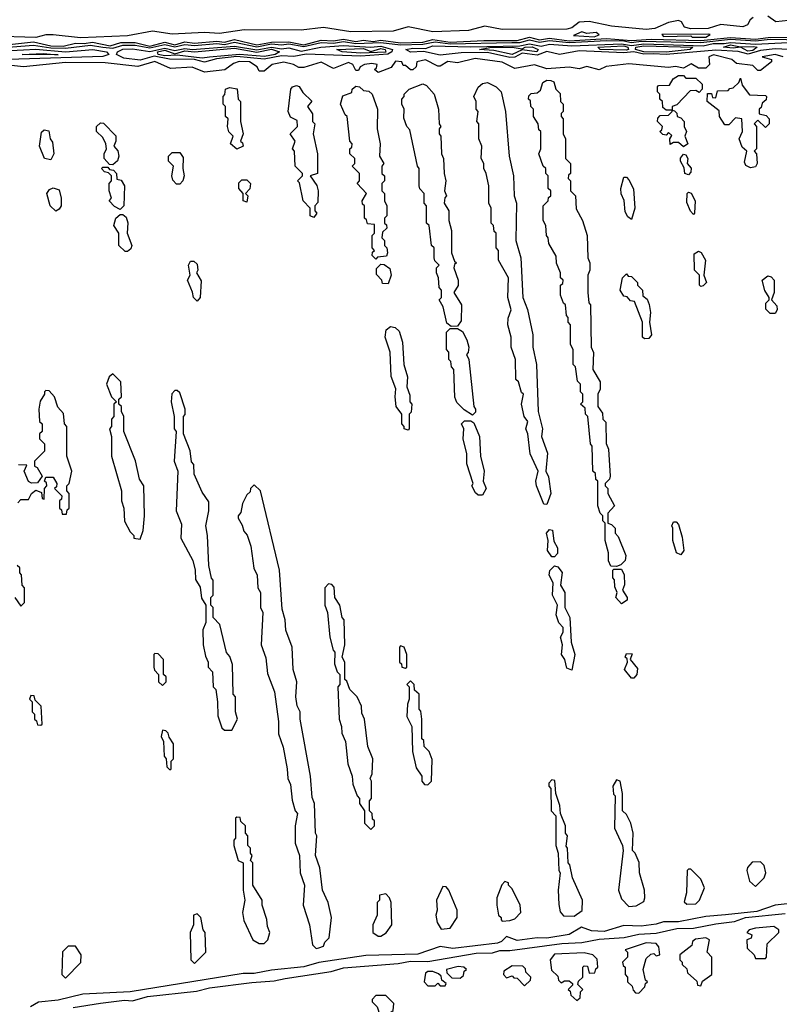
# Model space of a CAD drawing. Extents: x 2737310 to 2869991, y 870230 to 1012730.
# Tile 297 of 479: x 2781530 to 2784591, y 963295 to 967265. Entities that reach past the tile are written whole.
import ezdxf

# ---------------------------------------------------------------- set-up
doc = ezdxf.new("R2010")
doc.units = 0

msp = doc.modelspace()

# ---------------------------------------------------------------- linework, layer by layer
at = {"layer": '0CON02XD'}
for points in [[(2784485.9, 967274.1), (2784473.3, 967265), (2784463.3, 967245), (2784443.9, 967236.1), (2784356.1, 967246.1), (2784305, 967229.5), (2784235, 967228.1), (2784208.8, 967235), (2784197.1, 967257.1), (2784185, 967262), (2784145, 967253.3), (2784089.7, 967230.3), (2784055, 967225.8), (2783915, 967239.2), (2783825, 967257.5), (2783785, 967255.7), (2783755, 967232.5), (2783735, 967226.9), (2783475, 967225.8), (2783405, 967238.6), (2783338.3, 967221.7), (2783195, 967215.7), (2783095, 967236), (2783035, 967219.2), (2782865, 967215.7), (2782755, 967234), (2782665, 967223.1), (2782435, 967223.8), (2782335, 967210), (2782275, 967214.2), (2782145, 967207.1), (2782065, 967218.8), (2781965, 967200.8), (2781775, 967192), (2781665, 967204), (2781635, 967203.8), (2781595, 967193.8), (2781418.3, 967198.3)], [(2784955, 967266.2), (2784775, 967254), (2784654.1, 967264.1), (2784577, 967257), (2784545, 967280)], [(2781465, 967162.5), (2781585, 967176.2), (2781655, 967160.3), (2781705, 967158.7), (2781755, 967170.5), (2781789.2, 967169.2), (2781824, 967174), (2781895, 967160), (2781937.2, 967172.8), (2781995, 967173.1), (2782055, 967159), (2782115, 967174.3), (2782155, 967164.3), (2782195, 967176.5), (2782235, 967170), (2782325, 967179.2), (2782355, 967174.3), (2782395, 967185.6), (2782485, 967163.7), (2782545, 967174.5), (2782615, 967176.5), (2782675, 967163.8), (2782745, 967183.1), (2782795, 967179.4), (2782835, 967187.3), (2782885, 967177.6), (2782915, 967183.3), (2782955, 967177.3), (2782985, 967183.1), (2783065, 967171.9), (2783155, 967174.8), (2783195, 967184.8), (2783265, 967174.2), (2783400.9, 967180.9), (2783535, 967180.8), (2783585, 967194.7), (2783625, 967183.4), (2783665, 967191.1), (2783745, 967180.2), (2783895, 967188.9), (2783995, 967181.5), (2784075, 967186.5), (2784275, 967181.6), (2784395, 967194), (2784495, 967187.3), (2784546.3, 967193.7), (2785215, 967197.6)], [(2783845, 967196.7), (2783865, 967203.8), (2783853, 967213), (2783815, 967210), (2783795, 967216.2), (2783761.7, 967201.7), (2783845, 967196.7)], [(2784295, 967194.7), (2784312.5, 967205), (2784305, 967207.1), (2784117.5, 967205), (2784125, 967197.5), (2784235, 967200), (2784240, 967195), (2784295, 967194.7)], [(2781467.2, 967152.8), (2781585, 967163.1), (2781655, 967151.2), (2781715, 967150.5), (2781815, 967162.2), (2781865.2, 967154.8), (2781905, 967150), (2781945, 967162.3), (2781995, 967162.9), (2782055, 967151.4), (2782115, 967164.8), (2782155, 967155.2), (2782195, 967165.3), (2782235, 967160.6), (2782325, 967169), (2782355, 967165.7), (2782395, 967174.4), (2782485, 967156.3), (2782545, 967167.3), (2782585, 967163.7), (2782615, 967168.5), (2782675, 967156.9), (2782745, 967172.7), (2782795, 967170.5), (2782835, 967176.7), (2782885, 967169.8), (2782985, 967173), (2783065, 967163.7), (2783155, 967167.1), (2783204.3, 967175.7), (2783265, 967167.7), (2783513.6, 967173.6), (2783545, 967173), (2783585, 967183.6), (2783625, 967174.4), (2783665, 967181.9), (2783745, 967172.9), (2783895, 967180.7), (2783965, 967179.8), (2783995, 967173.7), (2784035, 967179.2), (2784275, 967173.9), (2784395, 967186.3), (2784495, 967179.5), (2784555, 967186.6), (2784753.1, 967183.1)], [(2782275, 967094.6), (2782235, 967104.1), (2782133.5, 967106.5), (2782072.2, 967117.8), (2782015, 967102.6), (2781949.9, 967109.9), (2781920, 967125), (2781924.4, 967135), (2781945, 967146), (2781985, 967148.3), (2782055, 967137.5), (2782115, 967150.7), (2782155, 967141), (2782195, 967149.6), (2782225, 967145.2), (2782395, 967159), (2782485, 967143.5), (2782545, 967154.4), (2782585, 967148.1), (2782615, 967151.9), (2782665, 967137.7), (2782743.3, 967155), (2782835, 967161.3), (2782945, 967153.8), (2782985, 967158.5), (2783032, 967145), (2783030, 967135), (2783013.9, 967126.1), (2782905, 967118.6), (2782684, 967126), (2782635, 967117.5), (2782585, 967119.4), (2782515, 967106.7), (2782405, 967117), (2782322.9, 967107.1), (2782275, 967094.6)], [(2783505, 967112.5), (2783415, 967132.3), (2783308.8, 967131.2), (2783225, 967122.4), (2783157.3, 967137.3), (2783105, 967134.1), (2783086.2, 967145), (2783115, 967150.9), (2783165, 967148.8), (2783195, 967160.2), (2783345, 967156.1), (2783545, 967160), (2783585, 967167.6), (2783632, 967158), (2783665, 967166), (2783755, 967160.2), (2783955, 967168.4), (2783995, 967160.6), (2784045, 967167.6), (2784285, 967160.4), (2784325, 967169.1), (2784369, 967169), (2784395, 967172.8), (2784495, 967166.1), (2784625, 967172.9)], [(2783515, 967124.7), (2783440.7, 967140.7), (2783382.5, 967145), (2783425, 967152.5), (2783515, 967154.1), (2783555, 967147.5), (2783566.7, 967155), (2783594.7, 967155.3), (2783618.8, 967145), (2783613.8, 967136.2), (2783555, 967143.8), (2783515, 967124.7)], [(2783975, 967142.9), (2783870, 967145), (2783860, 967155), (2783965, 967159.5), (2783980.8, 967155), (2783983.8, 967145), (2783975, 967142.9)], [(2784135, 967134.8), (2784045, 967135.4), (2784012, 967145), (2784012.5, 967155), (2784045, 967160.2), (2784242.5, 967155), (2784232.5, 967145), (2784135, 967134.8)], [(2784465, 967138.2), (2784435, 967154), (2784405, 967150.4), (2784366.2, 967155), (2784395, 967164.2), (2784435, 967155.5), (2784487, 967157), (2784502.5, 967155), (2784485, 967141.6), (2784465, 967138.2)], [(2781413.3, 967136.7), (2781545, 967143.1), (2781595, 967146.5), (2781715, 967136.2), (2781824.8, 967145.2), (2781880, 967135), (2781889.2, 967125), (2781865, 967117.5), (2781485, 967104.8)], [(2781685, 967123.5), (2781540, 967125), (2781625, 967128.6), (2781685, 967123.5)], [(2782265, 967110.4), (2782165, 967122.2), (2782115, 967119.4), (2782088, 967125), (2782085.7, 967135), (2782115, 967142.8), (2782155, 967128.1), (2782195, 967140), (2782233.8, 967136.2), (2782395, 967150.5), (2782485, 967134), (2782545, 967146.7), (2782576.7, 967135), (2782560, 967125), (2782516.9, 967116.9), (2782415.2, 967124.8), (2782295, 967114), (2782265, 967110.4)], [(2782905, 967130.7), (2782830, 967135), (2782807.5, 967145), (2782915, 967149.1), (2782945, 967136.7), (2782985, 967148.8), (2783002.5, 967145), (2783005, 967134.7), (2782905, 967130.7)], [(2784735, 967140), (2784575, 967147.5), (2784515, 967141.6), (2784466.4, 967126.4), (2784425, 967137.1), (2784335, 967142.9), (2784135, 967124.7), (2784083, 967127), (2784045, 967126.1), (2784005, 967135.8), (2783965, 967131), (2783785, 967140), (2783705, 967125.2), (2783655, 967136.5), (2783615, 967121.8), (2783555, 967130.5), (2783525, 967114.6), (2783505, 967112.5)], [(2784607.5, 967115), (2784575, 967125.4), (2784522.5, 967115), (2784560, 967105), (2784560, 967095), (2784515, 967060), (2784505, 967060), (2784485, 967080), (2784418.3, 967088.3), (2784400, 967105), (2784326.1, 967123.9), (2784306.7, 967115), (2784310, 967085), (2784295, 967070)], [(2784295, 967070), (2784265, 967070), (2784236.7, 967086.7), (2784205, 967070), (2784173, 967077), (2784145, 967072.5), (2783985, 967086.7), (2783893.3, 967076.7), (2783865, 967062.5), (2783815, 967076.7), (2783785, 967066.7), (2783745, 967073.3), (2783655, 967066.7), (2783605, 967083.8), (2783525, 967068), (2783475, 967093.8), (2783365, 967108.9), (2783295, 967091.2), (2783255, 967096.9), (2783225, 967077.5), (2783215, 967077.5), (2783165, 967103.8), (2783130, 967095), (2783127.5, 967075), (2783115, 967062.5), (2783105, 967062.5), (2783085, 967080), (2783075, 967080), (2783070, 967095), (2783045, 967097.5), (2783027, 967073), (2782975, 967052.5), (2782960, 967065), (2782968.3, 967071.7), (2782970, 967085), (2782948.8, 967088.8), (2782920, 967085), (2782902.5, 967075), (2782895, 967060), (2782885, 967060), (2782872.5, 967085), (2782855, 967093.3), (2782795, 967068.8), (2782745, 967093.8), (2782675, 967072.5), (2782655, 967072.5), (2782633.3, 967085), (2782595, 967094.2), (2782547.5, 967085), (2782515, 967057.5), (2782495, 967057.5), (2782487.5, 967075), (2782456.7, 967095), (2782415, 967097.3), (2782391.4, 967088.6), (2782356.4, 967063.6), (2782275, 967053.8), (2782225, 967074.2), (2782138.3, 967068.3), (2782075, 967096.9), (2782006.7, 967076.7), (2781875, 967091.9), (2781715, 967092.3), (2781545, 967075.7), (2781435, 967087.7)], [(2784205, 966752.5), (2784185, 966770), (2784165, 966770), (2784151.7, 966761.7), (2784150, 966785), (2784158.3, 966798.3), (2784145, 966810), (2784135, 966800), (2784121.7, 966801.7), (2784110, 966815), (2784118.3, 966821.7), (2784120, 966835), (2784100, 966855), (2784101.7, 966868.3), (2784111.7, 966878.3), (2784145, 966880), (2784160, 966895), (2784160, 966900), (2784135, 966900), (2784121.7, 966911.7), (2784120, 966935), (2784110, 966945), (2784110, 966965), (2784100, 966975), (2784100, 966995), (2784105, 967000), (2784148.3, 967001.7), (2784163.6, 967026.4), (2784185, 967040), (2784205, 967040), (2784215, 967030), (2784255, 967030), (2784280, 967005), (2784280, 966985), (2784268.3, 966971.7), (2784255, 966980), (2784231.7, 966978.3), (2784178.3, 966921.7), (2784160, 966915), (2784160, 966900), (2784168.3, 966898.3), (2784178.3, 966888.3), (2784180, 966875), (2784195, 966870), (2784207.5, 966855), (2784207.5, 966835), (2784217.5, 966815), (2784210, 966795), (2784222.5, 966765), (2784205, 966752.5)], [(2782715, 966467.5), (2782700, 966475), (2782700, 966505), (2782672.5, 966535), (2782657.5, 966607.5), (2782650, 966615), (2782670, 966635), (2782670, 966645), (2782640, 966675), (2782637.5, 966735), (2782630, 966745), (2782640, 966775), (2782620, 966805), (2782650, 966835), (2782648.3, 966858.3), (2782621.7, 966871.7), (2782612.5, 966895), (2782622.5, 966985), (2782630, 966995), (2782645, 967000), (2782656.4, 966996.4), (2782671.7, 966971.7), (2782707, 966937), (2782690, 966915), (2782710, 966885), (2782710, 966855), (2782720, 966845), (2782712.5, 966805), (2782730, 966725), (2782730, 966645), (2782700, 966635), (2782727, 966597), (2782732.5, 966575), (2782731.7, 966528.3), (2782720, 966515), (2782720, 966495), (2782727.5, 966485), (2782715, 966467.5)], [(2782965, 966300), (2782950, 966315), (2782951.7, 966328.3), (2782960, 966335), (2782950, 966345), (2782950, 966395), (2782960, 966405), (2782960, 966440), (2782931.7, 966441.7), (2782928.3, 966458.3), (2782920, 966465), (2782920, 966515), (2782911.7, 966521.7), (2782910, 966535), (2782927.5, 966565), (2782890, 966605), (2782900, 966615), (2782900, 966645), (2782870, 966675), (2782880, 966685), (2782880, 966705), (2782860, 966725), (2782860, 966745), (2782868.3, 966751.7), (2782870, 966765), (2782860, 966775), (2782850, 966875), (2782841.7, 966881.7), (2782822.5, 966925), (2782831.7, 966958.3), (2782868.3, 966971.7), (2782870, 966985), (2782885, 966997.5), (2782900, 966995), (2782915, 966980), (2782937, 966977), (2782950, 966965), (2782972.5, 966905), (2782970, 966825), (2782982.5, 966765), (2782980, 966715), (2782997.5, 966685), (2782990, 966675), (2782990, 966645), (2783000, 966635), (2783000, 966615), (2782990, 966605), (2782990, 966575), (2783000, 966565), (2783000, 966535), (2783010, 966515), (2783010, 966475), (2783000, 966465), (2783000, 966445), (2783008.3, 966438.3), (2783010, 966425), (2782991.7, 966408.3), (2782990, 966385), (2783000, 966375), (2783000, 966355), (2783010, 966345), (2783012.5, 966325), (2783008.3, 966311.7), (2782972.5, 966307.5), (2782965, 966300)], [(2783268.3, 966028.3), (2783251.7, 966041.7), (2783237, 966107), (2783220, 966135), (2783230, 966145), (2783230, 966175), (2783220, 966185), (2783217.5, 966225), (2783210, 966245), (2783210, 966265), (2783220, 966275), (2783203, 966293), (2783200, 966305), (2783200, 966345), (2783190, 966355), (2783180, 966435), (2783170, 966445), (2783170, 966515), (2783160, 966525), (2783160, 966565), (2783143, 966583), (2783140, 966595), (2783140, 966665), (2783132.5, 966675), (2783101.7, 966821.7), (2783090, 966835), (2783078.3, 966868.3), (2783080, 966905), (2783070, 966925), (2783070, 966945), (2783080, 966955), (2783080, 966965), (2783100, 966985), (2783155, 967006.7), (2783169.3, 966999.3), (2783200, 966965), (2783217.5, 966905), (2783220, 966845), (2783227.5, 966835), (2783220, 966825), (2783220, 966805), (2783227.5, 966795), (2783230, 966725), (2783237.5, 966705), (2783240, 966645), (2783247.5, 966615), (2783242.5, 966575), (2783250, 966555), (2783243, 966547), (2783240, 966525), (2783260, 966495), (2783260, 966455), (2783270, 966415), (2783270, 966325), (2783281.7, 966291.7), (2783290, 966285), (2783281.7, 966278.3), (2783280, 966265), (2783297.5, 966215), (2783297, 966193), (2783280, 966165), (2783310, 966115), (2783309.3, 966050.7), (2783295, 966030), (2783268.3, 966028.3)], [(2783655, 965310), (2783641.7, 965311.7), (2783612.5, 965385), (2783610, 965405), (2783620, 965445), (2783586.7, 965515), (2783577.5, 965595), (2783570, 965615), (2783577.5, 965645), (2783562.5, 965665), (2783552.5, 965715), (2783560, 965755), (2783551.7, 965761.7), (2783540, 965805), (2783530, 965815), (2783527.5, 965895), (2783510, 965945), (2783510, 965985), (2783497.5, 966035), (2783498.3, 966061.7), (2783510, 966095), (2783497.5, 966145), (2783500, 966225), (2783460, 966295), (2783460, 966335), (2783450, 966345), (2783450, 966405), (2783441.7, 966411.7), (2783440, 966435), (2783430, 966445), (2783430, 966505), (2783420, 966525), (2783420, 966595), (2783410, 966645), (2783400, 966665), (2783400, 966685), (2783390, 966705), (2783392.5, 966755), (2783380, 966785), (2783380, 966845), (2783372.5, 966855), (2783377.5, 966895), (2783370, 966905), (2783370, 966935), (2783360, 966955), (2783377, 966993), (2783395, 967007.5), (2783415, 967012.5), (2783450, 966995), (2783470, 966975), (2783487.5, 966895), (2783502.5, 966715), (2783520, 966635), (2783522.5, 966555), (2783532.5, 966525), (2783530, 966375), (2783550, 966305), (2783557.5, 966145), (2783577, 966097), (2783597.5, 965995), (2783597.5, 965945), (2783612.5, 965875), (2783620, 965685), (2783637.5, 965615), (2783632.5, 965585), (2783657, 965517), (2783650, 965445), (2783661.7, 965421.7), (2783670, 965355), (2783655, 965310)], [(2783935, 965060), (2783911.7, 965061.7), (2783903, 965083), (2783902.5, 965115), (2783890, 965165), (2783890, 965235), (2783880, 965245), (2783880, 965265), (2783870, 965275), (2783860, 965305), (2783860, 965405), (2783851.7, 965411.7), (2783850, 965435), (2783840, 965445), (2783837.5, 965545), (2783830, 965555), (2783820, 965665), (2783810, 965675), (2783808.3, 965698.3), (2783790, 965715), (2783800, 965725), (2783800, 965755), (2783790, 965765), (2783790, 965795), (2783778.3, 965808.3), (2783770, 965865), (2783760, 965875), (2783760, 965935), (2783750, 965955), (2783750, 966035), (2783740, 966045), (2783740, 966065), (2783733, 966073), (2783730, 966115), (2783721.7, 966121.7), (2783710, 966155), (2783710, 966195), (2783718.3, 966201.7), (2783720, 966215), (2783710, 966225), (2783710, 966245), (2783693, 966283), (2783691.7, 966311.7), (2783663, 966363), (2783660, 966385), (2783652.5, 966395), (2783650, 966435), (2783640, 966455), (2783640, 966515), (2783660, 966535), (2783661.7, 966548.3), (2783670, 966555), (2783670, 966575), (2783660, 966585), (2783660, 966635), (2783650, 966645), (2783650, 966665), (2783640, 966675), (2783622.5, 966725), (2783630, 966745), (2783630, 966815), (2783621.7, 966821.7), (2783620, 966845), (2783600, 966875), (2783600, 966905), (2783590, 966915), (2783588.3, 966938.3), (2783580, 966945), (2783581.7, 966958.3), (2783591.7, 966968.3), (2783615, 966970), (2783628.3, 966981.7), (2783638.3, 967011.7), (2783655, 967021.2), (2783670.7, 967020.7), (2783682.5, 967015), (2783690, 966985), (2783708.3, 966968.3), (2783710, 966935), (2783720, 966925), (2783720, 966895), (2783712.5, 966887.5), (2783712.5, 966875), (2783720, 966865), (2783720, 966805), (2783730, 966785), (2783730, 966705), (2783750, 966685), (2783750, 966645), (2783741.7, 966638.3), (2783740, 966625), (2783750, 966615), (2783750, 966575), (2783770, 966555), (2783773, 966503), (2783797.5, 966455), (2783817.5, 966395), (2783820, 966305), (2783827.5, 966285), (2783827.5, 966255), (2783820, 966235), (2783820, 966165), (2783823.6, 966123.6), (2783830, 966115), (2783832.5, 965945), (2783843, 965923), (2783840, 965855), (2783870, 965805), (2783870, 965775), (2783860, 965755), (2783860, 965705), (2783878.3, 965678.3), (2783880, 965655), (2783891.7, 965641.7), (2783893, 965557), (2783903, 965533), (2783910, 965425), (2783907, 965413), (2783890, 965395), (2783890, 965385), (2783900, 965375), (2783900, 965355), (2783927.5, 965305), (2783900, 965275), (2783900, 965235), (2783915, 965230), (2783930, 965215), (2783930, 965195), (2783941.7, 965181.7), (2783972.5, 965105), (2783970, 965085), (2783952.5, 965067.5), (2783935, 965060)], [(2784475, 966667.5), (2784457, 966677), (2784450.7, 966690.7), (2784460, 966735), (2784441.7, 966751.7), (2784430, 966785), (2784442.5, 966815), (2784440, 966865), (2784415, 966870), (2784388.3, 966841.7), (2784371.7, 966841.7), (2784350, 966875), (2784348.3, 966898.3), (2784300, 966935), (2784301.7, 966968.3), (2784318.3, 966968.3), (2784321.7, 966951.7), (2784335, 966950), (2784341.7, 966978.3), (2784385, 966980), (2784391.7, 966988.3), (2784405, 966990), (2784428.3, 967011.7), (2784435, 967030), (2784441.7, 967001.7), (2784471.7, 966961.7), (2784535, 966960), (2784540, 966955), (2784538.3, 966941.7), (2784521.7, 966928.3), (2784518.3, 966911.7), (2784510, 966905), (2784510, 966885), (2784538.3, 966878.3), (2784550, 966865), (2784550, 966845), (2784535, 966830), (2784505, 966860), (2784490, 966845), (2784500, 966835), (2784500, 966745), (2784490, 966735), (2784500, 966725), (2784502.5, 966685), (2784495, 966672.5), (2784475, 966667.5)], [(2782405, 966742.5), (2782380, 966765), (2782390, 966795), (2782373, 966813), (2782367.5, 966835), (2782370, 966865), (2782360, 966875), (2782360, 966915), (2782350, 966925), (2782350, 966955), (2782357, 966963), (2782360, 966985), (2782375, 966992.5), (2782406.4, 966986.4), (2782410, 966945), (2782420, 966935), (2782420, 966855), (2782430, 966805), (2782420, 966775), (2782428.3, 966768.3), (2782430, 966755), (2782405, 966742.5)], [(2781905, 966680), (2781891.7, 966681.7), (2781870, 966705), (2781870, 966725), (2781880, 966745), (2781877.5, 966765), (2781865, 966790), (2781840, 966815), (2781840, 966835), (2781855, 966850), (2781868.3, 966848.3), (2781917, 966797), (2781917.5, 966775), (2781910, 966755), (2781926.1, 966736.1), (2781930, 966715), (2781923.6, 966696.4), (2781905, 966680)], [(2781655, 966700), (2781630, 966705), (2781610, 966755), (2781618.3, 966811.7), (2781628.3, 966821.7), (2781647, 966817), (2781652.5, 966785), (2781661.7, 966771.7), (2781667.5, 966725), (2781655, 966700)], [(2782161.7, 966601.7), (2782147.5, 966617.5), (2782142.5, 966635), (2782150, 966675), (2782130, 966695), (2782130, 966715), (2782145, 966730), (2782175, 966730), (2782189.3, 966709.3), (2782187.5, 966665), (2782193.3, 966635), (2782187.5, 966615), (2782175, 966602.5), (2782161.7, 966601.7)], [(2784225, 966640), (2784210, 966645), (2784207.5, 966667.5), (2784192.5, 966695), (2784193, 966707), (2784205, 966722.5), (2784215, 966720), (2784222.5, 966705), (2784220, 966685), (2784236.4, 966666.4), (2784235, 966650), (2784225, 966640)], [(2781935, 966500), (2781911.7, 966511.7), (2781890, 966535), (2781900, 966545), (2781890, 966575), (2781890, 966605), (2781900, 966615), (2781900, 966635), (2781888.3, 966648.3), (2781871.7, 966651.7), (2781860, 966665), (2781865, 966670), (2781885, 966670), (2781891.7, 966661.7), (2781908.3, 966658.3), (2781920, 966645), (2781921.7, 966621.7), (2781938.3, 966618.3), (2781952.5, 966595), (2781950, 966515), (2781935, 966500)], [(2782445, 966530), (2782430, 966535), (2782430, 966565), (2782412.5, 966585), (2782413, 966607), (2782425, 966620), (2782445, 966620), (2782460, 966605), (2782457, 966583), (2782440, 966565), (2782450, 966555), (2782445, 966530)], [(2783995, 966460), (2783980.7, 966470.7), (2783970.5, 966490.5), (2783966.7, 966536.7), (2783953.6, 966563.6), (2783952.5, 966585), (2783965, 966630), (2783975, 966630), (2783985, 966620), (2784003, 966583), (2784008.8, 966505), (2783995, 966460)], [(2781675, 966492.5), (2781652.5, 966515), (2781640, 966565), (2781650, 966580), (2781665, 966587.5), (2781688.8, 966578.8), (2781697.5, 966545), (2781697.5, 966515), (2781689.3, 966500.7), (2781675, 966492.5)], [(2784245, 966480), (2784233, 966493), (2784218.3, 966528.3), (2784220, 966565), (2784225, 966570), (2784236.4, 966566.4), (2784252.5, 966535), (2784250, 966485), (2784245, 966480)], [(2781965, 966330), (2781955, 966330), (2781930, 966355), (2781930, 966405), (2781910, 966435), (2781917.5, 966465), (2781935, 966480), (2781945, 966480), (2781958.8, 966468.8), (2781966.4, 966446.4), (2781962.5, 966405), (2781982.5, 966355), (2781978.3, 966341.7), (2781965, 966330)], [(2784275, 966190), (2784270, 966195), (2784270, 966235), (2784250, 966255), (2784248.3, 966321.7), (2784265, 966332.5), (2784276.4, 966326.4), (2784293.3, 966295), (2784287.5, 966235), (2784297.5, 966205), (2784285, 966192.5), (2784275, 966190)], [(2782245, 966130), (2782230, 966145), (2782227, 966167), (2782206.7, 966215), (2782217.5, 966235), (2782210, 966275), (2782218.3, 966291.7), (2782231.7, 966291.7), (2782245, 966280), (2782247.5, 966255), (2782242.5, 966245), (2782261.7, 966211.7), (2782257.5, 966145), (2782245, 966130)], [(2783015, 966200), (2782991.7, 966201.7), (2782990, 966215), (2782968.3, 966238.3), (2782968.3, 966261.7), (2782985, 966280), (2782998.3, 966278.3), (2783021.7, 966261.7), (2783027.5, 966235), (2783015, 966200)], [(2784048.3, 965978.3), (2784040, 965985), (2784040, 966045), (2784008.3, 966128.3), (2783991.7, 966131.7), (2783978.3, 966148.3), (2783965, 966150), (2783950, 966175), (2783960, 966225), (2783975, 966240), (2783981.7, 966231.7), (2783995, 966230), (2784020, 966205), (2784020, 966195), (2784040, 966175), (2784041.7, 966151.7), (2784058.3, 966138.3), (2784067, 966117), (2784072.5, 966085), (2784067.5, 966045), (2784076.7, 965995), (2784065, 965980), (2784048.3, 965978.3)], [(2784575, 966080), (2784555, 966080), (2784537.5, 966097.5), (2784537.5, 966122.5), (2784550, 966135), (2784550, 966145), (2784533, 966173), (2784522.5, 966215), (2784545, 966232.5), (2784558.3, 966228.3), (2784570, 966215), (2784570, 966165), (2784560, 966135), (2784581.7, 966111.7), (2784582.5, 966095), (2784575, 966080)], [(2783095, 965610), (2783080, 965615), (2783080, 965625), (2783070, 965635), (2783070, 965675), (2783047.5, 965705), (2783042.5, 965745), (2783046.4, 965776.4), (2783027, 965827), (2783022.5, 965925), (2783002.5, 965985), (2783007.5, 966015), (2783025, 966027.5), (2783043.6, 966023.6), (2783059.3, 966009.3), (2783072.5, 965965), (2783077.5, 965875), (2783092.5, 965825), (2783090, 965785), (2783101.7, 965751.7), (2783102.5, 965725), (2783110, 965715), (2783107, 965683), (2783100, 965675), (2783100, 965615), (2783095, 965610)], [(2783355, 965670), (2783321.7, 965691.7), (2783291.7, 965721.7), (2783283, 965743), (2783280, 965855), (2783270, 965865), (2783267, 965887), (2783260, 965895), (2783260, 965925), (2783250, 965935), (2783250, 966005), (2783265, 966020), (2783295, 966020), (2783315, 966007.5), (2783332.5, 965975), (2783340, 965945), (2783337, 965923), (2783330, 965915), (2783340, 965895), (2783360, 965705), (2783367.5, 965695), (2783367, 965683), (2783355, 965670)], [(2782015, 965170), (2782027.5, 965205), (2782032.5, 965265), (2782030, 965385), (2782013, 965413), (2781997, 965487), (2781950, 965605), (2781950, 965665), (2781940, 965685), (2781940, 965705), (2781930, 965715), (2781930, 965735), (2781940, 965745), (2781937.5, 965805), (2781905, 965837.5), (2781890, 965825), (2781880, 965795), (2781900, 965745), (2781920, 965725), (2781910, 965715), (2781910, 965665), (2781900, 965655), (2781900, 965625), (2781892.5, 965615), (2781900, 965585), (2781900, 965505), (2781940, 965365), (2781940, 965325), (2781950, 965295), (2781953, 965243), (2781975, 965200), (2781990, 965185), (2781990, 965175), (2782015, 965170)], [(2781523, 965317), (2781535, 965330), (2781565, 965330), (2781577.5, 965355), (2781595, 965367.5), (2781618.3, 965358.3), (2781620, 965335), (2781628.3, 965331.7), (2781630, 965375), (2781640, 965385), (2781638.3, 965398.3), (2781630, 965405), (2781635, 965420), (2781665, 965420), (2781680, 965395), (2781678.3, 965381.7), (2781670, 965375), (2781700, 965345), (2781698.3, 965331.7), (2781690, 965325), (2781690, 965295), (2781698.3, 965288.3), (2781701.7, 965271.7), (2781718.3, 965271.7), (2781721.7, 965288.3), (2781730, 965295), (2781730, 965355), (2781720, 965365), (2781720, 965385), (2781730, 965395), (2781740, 965445), (2781720, 965505), (2781720, 965625), (2781710, 965635), (2781707, 965677), (2781683, 965703), (2781670, 965745), (2781648.3, 965768.3), (2781635, 965770), (2781630, 965765), (2781630, 965755), (2781613, 965727), (2781607.5, 965695), (2781610, 965645), (2781620, 965635), (2781620, 965605), (2781610, 965595), (2781610, 965575), (2781630, 965555), (2781630, 965525), (2781590, 965485), (2781590, 965465), (2781600, 965460), (2781620, 965425), (2781601.7, 965398.3), (2781577, 965397), (2781565, 965402.5), (2781547.5, 965445), (2781558.3, 965468.3), (2781525, 965470)], [(2782385, 964400), (2782407.5, 964445), (2782400, 964475), (2782400, 964535), (2782390, 964545), (2782387.5, 964665), (2782377, 964697), (2782363, 964713), (2782337, 964827), (2782310, 964855), (2782310, 964895), (2782300, 964905), (2782300, 964935), (2782310, 964945), (2782310, 965005), (2782303, 965013), (2782292.5, 965065), (2782287.5, 965185), (2782280, 965225), (2782292.5, 965285), (2782291.7, 965321.7), (2782265, 965360), (2782233, 965433), (2782231.7, 965471.7), (2782223, 965483), (2782217, 965527), (2782190, 965595), (2782190, 965665), (2782197, 965673), (2782197.5, 965695), (2782175, 965760), (2782165, 965770), (2782155, 965770), (2782143, 965757), (2782140, 965725), (2782152.5, 965665), (2782152.5, 965615), (2782160, 965605), (2782152.5, 965485), (2782167.5, 965445), (2782160, 965285), (2782181.7, 965231.7), (2782180, 965175), (2782227.5, 965085), (2782237.5, 965045), (2782238.3, 965008.3), (2782257, 964977), (2782263, 964933), (2782280, 964905), (2782280, 964835), (2782267.5, 964805), (2782270, 964745), (2782278.3, 964698.3), (2782290, 964675), (2782290, 964655), (2782307.5, 964635), (2782310, 964575), (2782320, 964565), (2782327.5, 964515), (2782328.3, 964458.3), (2782345, 964410), (2782355, 964400), (2782385, 964400)], [(2783395, 965347.5), (2783378.3, 965348.3), (2783367, 965357), (2783352.5, 965385), (2783357.5, 965395), (2783332.5, 965475), (2783332.5, 965515), (2783317.5, 965575), (2783320, 965615), (2783310, 965635), (2783322.5, 965647.5), (2783347.5, 965647.5), (2783360, 965640), (2783383.3, 965585), (2783387.5, 965505), (2783402.5, 965445), (2783397.5, 965405), (2783410, 965375), (2783395, 965347.5)], [(2782725, 963520), (2782735, 963522.5), (2782755, 963530), (2782760, 963545), (2782777, 963563), (2782786.7, 963645), (2782772.5, 963705), (2782750, 963755), (2782740, 963845), (2782722.5, 963895), (2782727.5, 963975), (2782722.5, 963985), (2782717.5, 964105), (2782708.3, 964128.3), (2782702.5, 964215), (2782660, 964445), (2782660, 964475), (2782648.3, 964498.3), (2782642.5, 964535), (2782647.5, 964595), (2782632.5, 964645), (2782627.5, 964735), (2782603, 964803), (2782600, 964845), (2782588.3, 964888.3), (2782577.5, 965045), (2782500, 965365), (2782475, 965390), (2782460, 965375), (2782458.3, 965361.7), (2782445, 965350), (2782427.5, 965315), (2782421.7, 965278.3), (2782410, 965265), (2782410, 965255), (2782427, 965227), (2782433, 965203), (2782447, 965187), (2782461.7, 965141.7), (2782473, 965053), (2782487.5, 965025), (2782490, 964975), (2782500, 964955), (2782500, 964895), (2782510, 964875), (2782502.5, 964745), (2782521.7, 964691.7), (2782528.3, 964628.3), (2782557.5, 964555), (2782572.5, 964435), (2782572.5, 964385), (2782591.7, 964331.7), (2782607.5, 964245), (2782610, 964205), (2782621.7, 964181.7), (2782628.3, 964118.3), (2782640, 964075), (2782650, 964065), (2782640, 964015), (2782640, 963945), (2782657.5, 963895), (2782660, 963825), (2782677.5, 963775), (2782672.5, 963695), (2782697.5, 963615), (2782710, 963535), (2782725, 963520)], [(2783685, 965100), (2783675, 965100), (2783657.5, 965125), (2783660, 965165), (2783652.5, 965195), (2783665, 965210), (2783677, 965207), (2783683, 965163), (2783697.5, 965135), (2783697, 965113), (2783685, 965100)], [(2784195, 965107.5), (2784177.5, 965115), (2784162.5, 965165), (2784162.5, 965215), (2784157.5, 965225), (2784165, 965240), (2784175, 965240), (2784185, 965230), (2784199.3, 965179.3), (2784206.7, 965125), (2784195, 965107.5)], [(2781535, 964900), (2781550, 964915), (2781550, 964975), (2781540, 964985), (2781537, 965027), (2781530, 965035), (2781530, 965055), (2781520, 965065)], [(2783755, 964642.5), (2783735, 964650), (2783727.5, 964685), (2783713.3, 964705), (2783717.5, 964745), (2783710, 964775), (2783720, 964795), (2783720, 964815), (2783703, 964833), (2783692.5, 964865), (2783697.5, 964905), (2783676.7, 964945), (2783680, 964995), (2783663.3, 965025), (2783666.4, 965043.6), (2783685, 965062.5), (2783699.3, 965059.3), (2783716.4, 965036.4), (2783710, 964985), (2783726.7, 964955), (2783727.5, 964895), (2783747.5, 964855), (2783752.5, 964755), (2783766.7, 964705), (2783755, 964642.5)], [(2783955, 964910), (2783932.5, 964935), (2783937.5, 964955), (2783928.3, 964978.3), (2783927, 965007), (2783920, 965015), (2783920, 965045), (2783925, 965050), (2783955, 965050), (2783966.4, 965026.4), (2783967, 964987), (2783960, 964965), (2783977.5, 964935), (2783977.5, 964925), (2783955, 964910)], [(2782945, 964000), (2782960, 964015), (2782960, 964035), (2782951.7, 964041.7), (2782950, 964065), (2782940, 964075), (2782940, 964115), (2782947.5, 964125), (2782947.5, 964195), (2782942.5, 964205), (2782950, 964225), (2782952.5, 964285), (2782932.5, 964335), (2782920, 964445), (2782908.3, 964468.3), (2782907, 964497), (2782890, 964535), (2782860, 964565), (2782848.3, 964598.3), (2782840, 964605), (2782840, 964675), (2782830, 964695), (2782840, 964745), (2782837.5, 964845), (2782830, 964855), (2782820, 964905), (2782800, 964935), (2782797, 964977), (2782788.3, 964988.3), (2782775, 964990), (2782760, 964975), (2782760, 964905), (2782770, 964875), (2782780, 964775), (2782793, 964723), (2782800, 964715), (2782798.3, 964668.3), (2782810, 964635), (2782820, 964625), (2782820, 964585), (2782812.5, 964575), (2782817.5, 964445), (2782827.5, 964415), (2782828.3, 964388.3), (2782842.5, 964355), (2782852.5, 964265), (2782870, 964215), (2782873, 964183), (2782890, 964135), (2782900, 964125), (2782900, 964105), (2782920, 964075), (2782920, 964025), (2782945, 964000)], [(2781510, 964935), (2781535, 964900)], [(2783085, 964650), (2783090, 964655), (2783090, 964705), (2783080, 964735), (2783065, 964740), (2783060, 964735), (2783060, 964675), (2783068.3, 964668.3), (2783070, 964655), (2783085, 964650)], [(2782105, 964580), (2782120, 964595), (2782120, 964615), (2782110, 964625), (2782110, 964685), (2782088.3, 964708.3), (2782075, 964710), (2782070, 964705), (2782070, 964655), (2782073, 964643), (2782090, 964625), (2782090, 964595), (2782105, 964580)], [(2784005, 964610), (2783995, 964610), (2783967.5, 964645), (2783980, 964675), (2783978.3, 964688.3), (2783970, 964695), (2783975, 964710), (2783998.3, 964708.3), (2783990, 964685), (2784019.3, 964649.3), (2784017.5, 964625), (2784005, 964610)], [(2783175, 964180), (2783190, 964195), (2783191.7, 964281.7), (2783180, 964315), (2783160, 964335), (2783158.3, 964358.3), (2783150, 964365), (2783150, 964445), (2783147, 964477), (2783140, 964485), (2783140, 964545), (2783121.7, 964561.7), (2783120, 964585), (2783105, 964600), (2783090, 964585), (2783100, 964575), (2783100, 964525), (2783092.5, 964505), (2783090, 964455), (2783110, 964415), (2783112.5, 964315), (2783128.3, 964248.3), (2783150, 964215), (2783150, 964195), (2783161.7, 964181.7), (2783175, 964180)], [(2781615, 964420), (2781620, 964425), (2781617, 964497), (2781591.7, 964521.7), (2781588.3, 964538.3), (2781575, 964540), (2781570, 964525), (2781580, 964515), (2781580, 964475), (2781590, 964465), (2781590, 964445), (2781598.3, 964438.3), (2781601.7, 964421.7), (2781615, 964420)], [(2782135, 964240), (2782140, 964245), (2782140, 964275), (2782150, 964285), (2782150, 964345), (2782131.7, 964371.7), (2782128.3, 964388.3), (2782118.3, 964398.3), (2782105, 964400), (2782100, 964375), (2782110, 964355), (2782112.5, 964295), (2782120, 964285), (2782123, 964253), (2782135, 964240)], [(2783765, 963650), (2783797, 963673), (2783797.5, 963715), (2783757.5, 963805), (2783747, 963857), (2783740, 963865), (2783737.5, 963925), (2783732.5, 963932.5), (2783737.5, 963975), (2783730, 963985), (2783730, 964015), (2783710, 964065), (2783707, 964097), (2783690, 964145), (2783687, 964197), (2783675, 964200), (2783663, 964187), (2783662.5, 964175), (2783670, 964165), (2783672.5, 964075), (2783690, 964055), (2783690, 963935), (2783700, 963905), (2783702.5, 963835), (2783707.5, 963825), (2783700, 963755), (2783703, 963697), (2783708.3, 963668.3), (2783721.7, 963651.7), (2783765, 963650)], [(2783985, 963690), (2784015, 963692.5), (2784045, 963710), (2784050, 963725), (2784047.5, 963755), (2784027.5, 963825), (2784026.4, 963866.4), (2784010, 963905), (2784000, 963915), (2784002.5, 963985), (2783992.5, 964025), (2783975, 964060), (2783960, 964075), (2783960, 964145), (2783950, 964195), (2783935, 964200), (2783920, 964175), (2783923, 964143), (2783930, 964135), (2783927.5, 964005), (2783960, 963935), (2783962.5, 963915), (2783943.3, 963755), (2783955, 963720), (2783985, 963690)], [(2782515, 963540), (2782530, 963555), (2782537.5, 963585), (2782528.3, 963608.3), (2782526.4, 963636.4), (2782507.5, 963695), (2782507.5, 963715), (2782470, 963775), (2782470, 963865), (2782460, 963875), (2782467.5, 963895), (2782460, 963905), (2782460, 963925), (2782450, 963935), (2782450, 963975), (2782440, 963985), (2782440, 964015), (2782421.7, 964031.7), (2782418.3, 964048.3), (2782405, 964050), (2782400, 964045), (2782400, 963965), (2782393, 963957), (2782392.5, 963935), (2782410, 963875), (2782430, 963865), (2782430, 963755), (2782437.5, 963715), (2782427.5, 963665), (2782433.6, 963633.6), (2782470, 963555), (2782495, 963540), (2782515, 963540)], [(2784495, 963770), (2784530, 963805), (2784537.5, 963825), (2784530, 963855), (2784515, 963870), (2784481.7, 963868.3), (2784463, 963847), (2784460, 963835), (2784471.7, 963791.7), (2784495, 963770)], [(2784218.3, 963698.3), (2784255, 963700), (2784270, 963715), (2784290, 963765), (2784275, 963800), (2784235, 963840), (2784225, 963840), (2784220, 963835), (2784217.5, 963745), (2784208.3, 963708.3), (2784218.3, 963698.3)], [(2783475, 963630), (2783505, 963632.5), (2783525, 963640), (2783550, 963665), (2783547.5, 963695), (2783515, 963760), (2783500, 963775), (2783500, 963785), (2783485, 963790), (2783473, 963777), (2783452.5, 963725), (2783452.5, 963695), (2783460, 963655), (2783470, 963645), (2783470, 963635), (2783475, 963630)], [(2782985, 963570), (2783006.4, 963583.6), (2783030, 963615), (2783027.5, 963705), (2783020, 963725), (2783005, 963740), (2782980, 963735), (2782980, 963715), (2782970, 963705), (2782970, 963655), (2782952.5, 963615), (2782952.5, 963585), (2782975, 963570), (2782985, 963570)], [(2783228.3, 963598.3), (2783265, 963602.5), (2783292.5, 963645), (2783292.5, 963675), (2783260, 963755), (2783248.3, 963768.3), (2783235, 963770), (2783210, 963715), (2783212.5, 963675), (2783207.5, 963655), (2783212.5, 963625), (2783228.3, 963598.3)], [(2784745, 963713.3), (2784575, 963694.5), (2784500.5, 963669.5), (2784375, 963656.2), (2784295, 963648.5), (2784185, 963627.9), (2784125, 963627.8), (2784095, 963617.9), (2784035, 963610.4), (2783965, 963612.9), (2783885, 963588.8), (2783835, 963591.1), (2783793.9, 963606.1), (2783745, 963576.7), (2783655, 963562.2), (2783615, 963563.3), (2783535, 963552.5), (2783491.2, 963568.8), (2783471.5, 963548.5), (2783455, 963541.5), (2783275, 963519.5), (2783225, 963527.5), (2783135, 963497.5), (2782925, 963491.8), (2782735, 963463.5), (2782675, 963446.2), (2782545, 963432.5), (2782475, 963418.8), (2782430.9, 963419.1), (2781975, 963345.6), (2781785, 963336), (2781685, 963312.1), (2781606.3, 963303.7), (2781573.3, 963285)], [(2781745, 963282.2), (2781855, 963300), (2781952.1, 963312.1), (2781985, 963309.2), (2782045, 963326.7), (2782242.6, 963347.4), (2782295, 963360.9), (2782465, 963383.6), (2782555, 963389.4), (2782600.5, 963399.5), (2782785, 963427.8), (2782835, 963441.5), (2783055, 963458.9), (2783105, 963468.5), (2783175, 963467.5), (2783369.4, 963500.6), (2783435, 963503.1), (2783465, 963511.5), (2783505, 963511.4), (2783715, 963540), (2783795, 963544.3), (2783865, 963557.5), (2783965.7, 963564.3), (2784025, 963577.5), (2784095, 963582.2), (2784178.9, 963601.1), (2784245, 963602.2), (2784335, 963619.5), (2784410.5, 963629.5), (2784455, 963644.4), (2784615, 963661.5)], [(2782235, 963460), (2782280, 963505), (2782277.5, 963585), (2782270, 963595), (2782260, 963645), (2782245, 963660), (2782230, 963655), (2782230, 963615), (2782217.5, 963585), (2782220, 963475), (2782235, 963460)], [(2784535, 963480), (2784540, 963485), (2784541.7, 963538.3), (2784590, 963585), (2784590, 963595), (2784569.3, 963609.3), (2784495, 963602.5), (2784470, 963595), (2784460, 963585), (2784480, 963575), (2784478.3, 963561.7), (2784460, 963555), (2784461.7, 963521.7), (2784490, 963495), (2784495, 963480), (2784535, 963480)], [(2784025, 963340), (2784050, 963365), (2784051.7, 963378.3), (2784060, 963385), (2784052.5, 963392.5), (2784042.5, 963435), (2784055, 963480), (2784073, 963497), (2784085, 963500), (2784095, 963490), (2784110, 963495), (2784106.2, 963526.2), (2784095, 963540), (2784055, 963542.5), (2783970, 963515), (2783980, 963505), (2783980, 963485), (2783960, 963465), (2783961.7, 963451.7), (2783970, 963445), (2783970, 963415), (2783980, 963405), (2783980, 963385), (2783998.3, 963368.3), (2784001.7, 963351.7), (2784011.7, 963341.7), (2784025, 963340)], [(2784275, 963370), (2784281.7, 963388.3), (2784320, 963415), (2784320, 963485), (2784300, 963505), (2784310, 963555), (2784295, 963562.5), (2784253, 963557), (2784241.7, 963548.3), (2784238.3, 963531.7), (2784190, 963495), (2784190, 963475), (2784200, 963465), (2784200, 963455), (2784218.3, 963438.3), (2784221.7, 963421.7), (2784258.3, 963388.3), (2784261.7, 963371.7), (2784275, 963370)], [(2781715, 963400), (2781777, 963463), (2781777.5, 963495), (2781755, 963530), (2781725, 963530), (2781703, 963507), (2781700, 963415), (2781715, 963400)], [(2783775, 963310), (2783788.3, 963321.7), (2783790, 963345), (2783800, 963355), (2783780, 963375), (2783781.7, 963388.3), (2783800, 963405), (2783800, 963445), (2783805, 963450), (2783818.3, 963448.3), (2783825, 963420), (2783848.3, 963421.7), (2783851.7, 963438.3), (2783860, 963445), (2783857, 963477), (2783840, 963495), (2783805, 963502.5), (2783685, 963496.7), (2783667.5, 963475), (2783673, 963433), (2783698.3, 963408.3), (2783701.7, 963391.7), (2783711.7, 963381.7), (2783725, 963390), (2783745, 963390), (2783758.3, 963378.3), (2783758.3, 963371.7), (2783740, 963355), (2783748.3, 963348.3), (2783751.7, 963331.7), (2783775, 963310)], [(2783245, 963370), (2783248.3, 963378.3), (2783231.7, 963391.7), (2783228.3, 963408.3), (2783218.3, 963418.3), (2783195, 963427.5), (2783175, 963427.5), (2783165, 963420), (2783160, 963385), (2783175, 963370), (2783205, 963370), (2783215, 963380), (2783225, 963370), (2783245, 963370)], [(2783305, 963400), (2783318.3, 963411.7), (2783321.7, 963428.3), (2783330, 963435), (2783320, 963445), (2783297, 963447), (2783250, 963435), (2783251.7, 963421.7), (2783271.7, 963401.7), (2783305, 963400)], [(2783565, 963370), (2783588.3, 963391.7), (2783590, 963405), (2783570, 963425), (2783568.3, 963438.3), (2783558.3, 963448.3), (2783515, 963450), (2783481.7, 963428.3), (2783480, 963415), (2783491.7, 963401.7), (2783515, 963410), (2783521.7, 963401.7), (2783535, 963400), (2783565, 963370)], [(2783005, 963250), (2783035, 963270), (2783038.3, 963298.3), (2783005, 963330), (2782965, 963330), (2782950, 963315), (2782950, 963305), (2782970, 963285), (2782981.7, 963251.7), (2783005, 963250)]]:
    msp.add_lwpolyline(points, dxfattribs=at)

doc.saveas('drawing.dxf')
